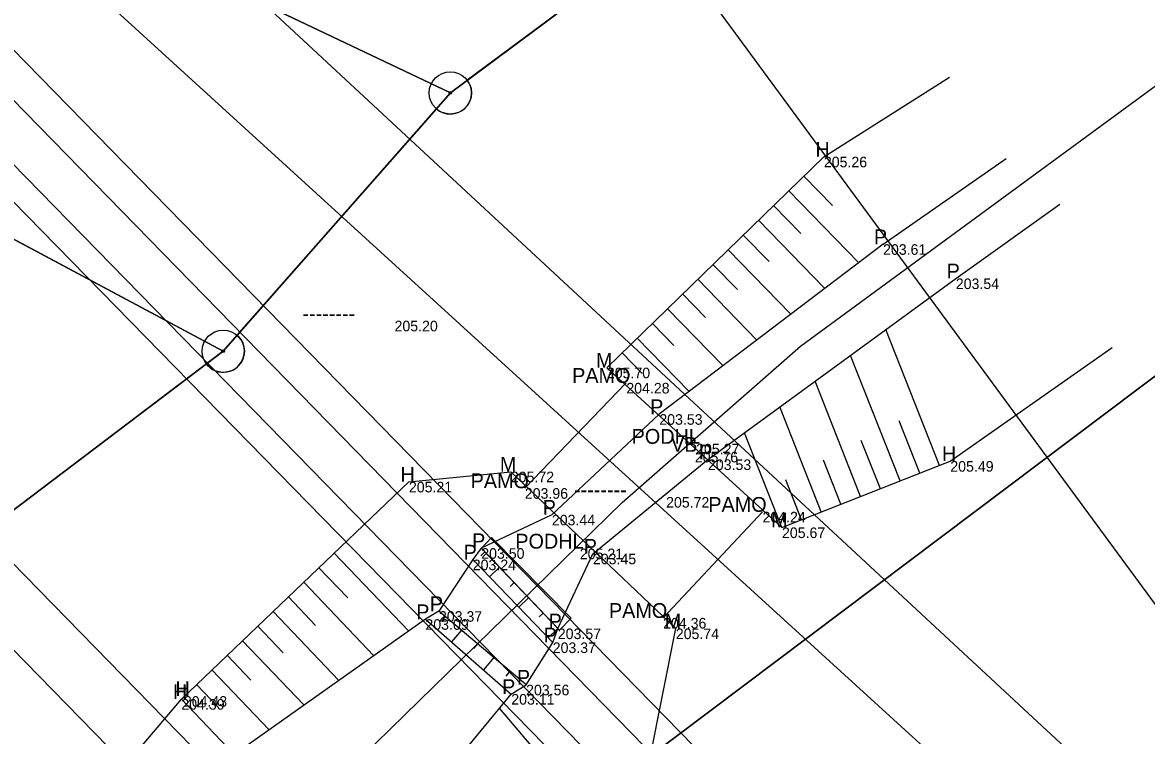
# Model space of a CAD drawing. Extents: x -537341 to -532984, y -1143469 to -1141314.
# Drawn here: x -535845.98 to -535819.4, y -1143052.02 to -1143035.15 of the extents above; entities that cross this region are included whole.
import ezdxf

# ---------------------------------------------------------------- set-up
doc = ezdxf.new("R2010")
doc.units = 0
for name, color, linetype in [('Hranice parcel', 7, 'Continuous'), ('Polygon ku', 7, 'Continuous'), ('u_arcibiskupství', 7, 'Continuous'), ('u_obec_Horní_Moš', 7, 'Continuous'), ('u_obec_Věžky', 7, 'Continuous'), ('u_osa_stávající', 7, 'Continuous'), ('u_osa_toku', 7, 'Continuous'), ('u_pozemkový_úřad', 7, 'Continuous'), ('u_pricne', 7, 'Continuous'), ('Značky bodu BP', 7, 'Continuous'), ('ˇ1', 7, 'Continuous'), ('ˇ12', 7, 'Continuous'), ('ˇ13', 7, 'Continuous'), ('ˇ18', 7, 'Continuous'), ('ˇ3', 7, 'Continuous'), ('ˇ9', 7, 'Continuous')]:
    doc.layers.add(name, color=color, linetype=linetype)

msp = doc.modelspace()

# ---------------------------------------------------------------- linework, layer by layer
at = {"layer": 'Hranice parcel'}
for p, q in [((-535835.86, -1143036.82), (-535841.23, -1143042.93)), ((-535835.86, -1143036.82), (-535841.23, -1143042.93)), ((-535833.42, -1143054.22), (-535814.55, -1143040.02))]:
    msp.add_line(p, q, dxfattribs=at)
for points in [[(-535694.73, -1142949.04), (-535790.5, -1143003.05), (-535835.86, -1143036.82)], [(-535694.73, -1142949.04), (-535790.5, -1143003.05), (-535835.86, -1143036.82)], [(-535835.86, -1143036.82), (-535850.31, -1143029.95), (-535891.26, -1143032), (-535898.01, -1143031.2), (-535904.96, -1143026.76), (-535910.81, -1143018.56), (-535913.97, -1143008.65), (-535914.94, -1142997.59)], [(-535841.23, -1143042.93), (-535850.4, -1143038.03), (-535865.91, -1143036.78), (-535891.52, -1143040.06), (-535900.56, -1143038.04)], [(-535841.23, -1143042.93), (-535849.45, -1143049.16), (-535857.05, -1143051.75), (-535864.85, -1143060.59), (-535871.62, -1143083.23)], [(-535841.23, -1143042.93), (-535849.45, -1143049.16), (-535857.05, -1143051.75), (-535864.85, -1143060.59), (-535871.62, -1143083.23)]]:
    msp.add_lwpolyline(points, dxfattribs=at)
at = {"layer": 'Polygon ku'}
for points in [[(-535545.85, -1142885.6), (-535568.55, -1142894.7), (-535602.01, -1142916), (-535638.74, -1142928.55), (-535681.52, -1142942.46), (-535694.73, -1142949.04), (-535790.5, -1143003.05), (-535835.86, -1143036.82), (-535841.23, -1143042.93), (-535849.45, -1143049.16), (-535857.05, -1143051.75), (-535864.85, -1143060.59), (-535871.62, -1143083.23), (-535893.17, -1143112.23), (-535909.07, -1143122.84), (-535939.15, -1143141.25), (-535945.61, -1143150.78), (-535955.95, -1143156.01), (-535968.48, -1143177.46), (-535982.17, -1143191.97), (-535998.29, -1143209.04), (-536002.412, -1143213.409)], [(-536002.412, -1143213.409), (-535998.29, -1143209.04), (-535982.17, -1143191.97), (-535968.48, -1143177.46), (-535955.95, -1143156.01), (-535945.61, -1143150.78), (-535939.15, -1143141.25), (-535909.07, -1143122.84), (-535893.17, -1143112.23), (-535871.62, -1143083.23), (-535864.85, -1143060.59), (-535857.05, -1143051.75), (-535849.45, -1143049.16), (-535841.23, -1143042.93), (-535835.86, -1143036.82), (-535790.5, -1143003.05), (-535694.73, -1142949.04), (-535681.52, -1142942.46), (-535638.74, -1142928.55), (-535602.01, -1142916), (-535568.55, -1142894.7), (-535545.85, -1142885.6)]]:
    msp.add_lwpolyline(points, dxfattribs=at)
at = {"layer": 'u_arcibiskupství'}
for p, q in [((-535841.23, -1143042.93), (-535850.4, -1143038.03)), ((-535814.55, -1143040.02), (-535833.42, -1143054.22)), ((-535841.628, -1143043.232), (-535841.23, -1143042.93)), ((-535849.051, -1143048.858), (-535841.628, -1143043.232))]:
    msp.add_line(p, q, dxfattribs=at)
at = {"layer": 'u_obec_Horní_Moš'}
for p, q in [((-535790.901, -1143003.349), (-535835.459, -1143036.521)), ((-535836.19, -1143037.195), (-535840.9, -1143042.554)), ((-535833.42, -1143054.22), (-535814.55, -1143040.02)), ((-535841.628, -1143043.232), (-535849.051, -1143048.858))]:
    msp.add_line(p, q, dxfattribs=at)
for centre, start, end in [((-535835.86, -1143036.82), 228.6973, 36.6562), ((-535841.23, -1143042.93), 217.1697, 48.6791)]:
    msp.add_arc(centre, 0.5, start, end, dxfattribs=at)
at = {"layer": 'u_obec_Věžky'}
for p, q in [((-535835.86, -1143036.82), (-535850.31, -1143029.95)), ((-535836.19, -1143037.195), (-535835.86, -1143036.82)), ((-535840.9, -1143042.554), (-535836.19, -1143037.195)), ((-535841.23, -1143042.93), (-535840.9, -1143042.554))]:
    msp.add_line(p, q, dxfattribs=at)
msp.add_lwpolyline([(-535900.56, -1143038.04), (-535891.52, -1143040.06), (-535865.91, -1143036.78), (-535850.4, -1143038.03), (-535841.23, -1143042.93)], dxfattribs=at)
at = {"layer": 'u_osa_stávající'}
msp.add_lwpolyline([(-535849.435, -1143063), (-535841.012, -1143055.512), (-535833.894, -1143048.558)], dxfattribs=at)
at = {"layer": 'u_osa_toku'}
msp.add_lwpolyline([(-535833.894, -1143048.558), (-535831.796, -1143046.508), (-535827.583, -1143042.812), (-535804.354, -1143025.755), (-535780.529, -1143010.086), (-535729.339, -1142978.515), (-535691.23, -1142958.334), (-535641.994, -1142932.539), (-535598.385, -1142919.282), (-535563.972, -1142897.804), (-535497.689, -1142879.488), (-535444.2, -1142871.192), (-535427.066, -1142864.855), (-535401.715, -1142861.23), (-535377.37, -1142844.927), (-535343.104, -1142822.317), (-535307.419, -1142797.828), (-535289.278, -1142780.995), (-535272.357, -1142774.802), (-535260.582, -1142774.976), (-535252.427, -1142775.194)], dxfattribs=at)
at = {"layer": 'u_pozemkový_úřad'}
for p, q in [((-535835.459, -1143036.521), (-535790.901, -1143003.349)), ((-535835.86, -1143036.82), (-535835.459, -1143036.521))]:
    msp.add_line(p, q, dxfattribs=at)
msp.add_lwpolyline([(-535914.94, -1142997.59), (-535913.97, -1143008.65), (-535910.81, -1143018.56), (-535904.96, -1143026.76), (-535898.01, -1143031.2), (-535891.26, -1143032), (-535850.31, -1143029.95), (-535835.86, -1143036.82)], dxfattribs=at)
at = {"layer": 'u_pricne'}
for p, q in [((-535858.993, -1142994.734), (-535780.618, -1143101.469)), ((-535871.999, -1143005.217), (-535774.087, -1143096.205)), ((-535874.276, -1143007.053), (-535781.414, -1143102.111)), ((-535874.271, -1143007.049), (-535775.381, -1143097.247)), ((-535874.934, -1143007.583), (-535782.072, -1143102.641)), ((-535875.761, -1143008.249), (-535782.899, -1143103.307)), ((-535876.24, -1143008.636), (-535783.378, -1143103.693)), ((-535880.922, -1143012.41), (-535788.06, -1143107.467)), ((-535882.033, -1143013.305), (-535789.171, -1143108.363))]:
    msp.add_line(p, q, dxfattribs=at)
at = {"layer": 'Značky bodu BP'}
for centre, radius in [((-535835.86, -1143036.82), 0.5), ((-535835.86, -1143036.82), 0.0303), ((-535841.23, -1143042.93), 0.5), ((-535841.23, -1143042.93), 0.0303)]:
    msp.add_circle(centre, radius, dxfattribs=at)
at = {"layer": 'ˇ1'}
for p, q in [((-535827.03, -1143038.33), (-535827.03, -1143038.33)), ((-535827.03, -1143038.33), (-535827.03, -1143038.33)), ((-535825.63, -1143040.4), (-535825.63, -1143040.4)), ((-535825.63, -1143040.4), (-535825.63, -1143040.4)), ((-535823.91, -1143041.21), (-535823.91, -1143041.21)), ((-535823.91, -1143041.21), (-535823.91, -1143041.21)), ((-535837.18, -1143042.21), (-535837.18, -1143042.21)), ((-535837.18, -1143042.21), (-535837.18, -1143042.21)), ((-535832.16, -1143043.32), (-535832.16, -1143043.32)), ((-535832.16, -1143043.32), (-535832.16, -1143043.32)), ((-535831.7, -1143043.68), (-535831.7, -1143043.68)), ((-535831.7, -1143043.68), (-535831.7, -1143043.68)), ((-535830.92, -1143044.42), (-535830.92, -1143044.42)), ((-535830.92, -1143044.42), (-535830.92, -1143044.42)), ((-535830.05, -1143045.12), (-535830.05, -1143045.12)), ((-535830.05, -1143045.12), (-535830.05, -1143045.12)), ((-535830.05, -1143045.12), (-535830.05, -1143045.12)), ((-535830.05, -1143045.12), (-535830.05, -1143045.12)), ((-535830.08, -1143045.31), (-535830.08, -1143045.31)), ((-535830.08, -1143045.31), (-535830.08, -1143045.31)), ((-535829.77, -1143045.49), (-535829.77, -1143045.49)), ((-535829.77, -1143045.49), (-535829.77, -1143045.49)), ((-535824.04, -1143045.53), (-535824.04, -1143045.53)), ((-535824.04, -1143045.53), (-535824.04, -1143045.53)), ((-535836.84, -1143046.02), (-535836.84, -1143046.02)), ((-535836.84, -1143046.02), (-535836.84, -1143046.02)), ((-535834.43, -1143045.78), (-535834.43, -1143045.78)), ((-535834.43, -1143045.78), (-535834.43, -1143045.78)), ((-535834.1, -1143046.17), (-535834.1, -1143046.17)), ((-535834.1, -1143046.17), (-535834.1, -1143046.17)), ((-535830.76, -1143046.38), (-535830.76, -1143046.38)), ((-535830.76, -1143046.38), (-535830.76, -1143046.38)), ((-535833.46, -1143046.8), (-535833.46, -1143046.8)), ((-535833.46, -1143046.8), (-535833.46, -1143046.8)), ((-535828.48, -1143046.73), (-535828.48, -1143046.73)), ((-535828.48, -1143046.73), (-535828.48, -1143046.73)), ((-535828.02, -1143047.1), (-535828.02, -1143047.1)), ((-535828.02, -1143047.1), (-535828.02, -1143047.1)), ((-535835.13, -1143047.59), (-535835.13, -1143047.59)), ((-535835.13, -1143047.59), (-535835.13, -1143047.59)), ((-535832.8, -1143047.6), (-535832.8, -1143047.6)), ((-535832.8, -1143047.6), (-535832.8, -1143047.6)), ((-535835.33, -1143047.86), (-535835.33, -1143047.86)), ((-535835.33, -1143047.86), (-535835.33, -1143047.86)), ((-535832.49, -1143047.72), (-535832.49, -1143047.72)), ((-535832.49, -1143047.72), (-535832.49, -1143047.72)), ((-535836.13, -1143049.08), (-535836.13, -1143049.08)), ((-535836.13, -1143049.08), (-535836.13, -1143049.08)), ((-535836.45, -1143049.27), (-535836.45, -1143049.27)), ((-535836.45, -1143049.27), (-535836.45, -1143049.27)), ((-535830.83, -1143049.24), (-535830.83, -1143049.24)), ((-535830.83, -1143049.24), (-535830.83, -1143049.24)), ((-535833.32, -1143049.49), (-535833.32, -1143049.49)), ((-535833.32, -1143049.49), (-535833.32, -1143049.49)), ((-535830.53, -1143049.49), (-535830.53, -1143049.49)), ((-535830.53, -1143049.49), (-535830.53, -1143049.49)), ((-535833.44, -1143049.82), (-535833.44, -1143049.82)), ((-535833.44, -1143049.82), (-535833.44, -1143049.82)), ((-535834.42, -1143051.04), (-535834.42, -1143051.04)), ((-535834.42, -1143051.04), (-535834.42, -1143051.04)), ((-535834.07, -1143050.82), (-535834.07, -1143050.82)), ((-535834.07, -1143050.82), (-535834.07, -1143050.82)), ((-535842.22, -1143051.16), (-535842.22, -1143051.16)), ((-535842.22, -1143051.16), (-535842.22, -1143051.16)), ((-535842.16, -1143051.09), (-535842.16, -1143051.09)), ((-535842.16, -1143051.09), (-535842.16, -1143051.09))]:
    msp.add_line(p, q, dxfattribs=at)
at = {"layer": 'ˇ12'}
for p, q in [((-535827.03, -1143038.33), (-535824.06, -1143036.45)), ((-535832.16, -1143043.32), (-535827.03, -1143038.33)), ((-535825.63, -1143040.4), (-535822.72, -1143038.37)), ((-535823.91, -1143041.21), (-535821.45, -1143039.45)), ((-535825.63, -1143040.4), (-535830.92, -1143044.42)), ((-535829.77, -1143045.49), (-535823.91, -1143041.21)), ((-535824.04, -1143045.53), (-535820.21, -1143042.84)), ((-535830.92, -1143044.42), (-535833.46, -1143046.8)), ((-535832.49, -1143047.72), (-535829.77, -1143045.49)), ((-535828.02, -1143047.1), (-535824.04, -1143045.53)), ((-535842.22, -1143051.16), (-535836.84, -1143046.02)), ((-535836.84, -1143046.02), (-535834.43, -1143045.78)), ((-535833.46, -1143046.8), (-535835.13, -1143047.59)), ((-535835.13, -1143047.59), (-535835.33, -1143047.86)), ((-535833.32, -1143049.49), (-535835.13, -1143047.59)), ((-535835.33, -1143047.86), (-535836.13, -1143049.08)), ((-535835.33, -1143047.86), (-535833.44, -1143049.82)), ((-535833.32, -1143049.49), (-535832.49, -1143047.72)), ((-535836.13, -1143049.08), (-535836.45, -1143049.27)), ((-535834.07, -1143050.82), (-535836.13, -1143049.08)), ((-535836.45, -1143049.27), (-535841.76, -1143053.03)), ((-535836.45, -1143049.27), (-535834.42, -1143051.04)), ((-535833.44, -1143049.82), (-535833.32, -1143049.49)), ((-535831.16, -1143052.66), (-535830.53, -1143049.49)), ((-535834.07, -1143050.82), (-535833.44, -1143049.82)), ((-535838.44, -1143055.89), (-535834.42, -1143051.04)), ((-535834.42, -1143051.04), (-535834.07, -1143050.82)), ((-535845.73, -1143055.31), (-535842.22, -1143051.16))]:
    msp.add_line(p, q, dxfattribs=at)
at = {"layer": 'ˇ13'}
for p, q in [((-535827.501, -1143038.788), (-535826.822, -1143039.486)), ((-535827.859, -1143039.136), (-535826.205, -1143040.837)), ((-535828.217, -1143039.485), (-535827.573, -1143040.148)), ((-535828.576, -1143039.834), (-535827.007, -1143041.446)), ((-535828.934, -1143040.182), (-535828.324, -1143040.81)), ((-535829.293, -1143040.531), (-535827.809, -1143042.056)), ((-535829.651, -1143040.88), (-535829.075, -1143041.472)), ((-535830.01, -1143041.228), (-535828.612, -1143042.666)), ((-535830.368, -1143041.577), (-535829.826, -1143042.134)), ((-535830.726, -1143041.925), (-535829.413, -1143043.275)), ((-535831.085, -1143042.274), (-535830.577, -1143042.796)), ((-535824.299, -1143045.632), (-535825.566, -1143042.42)), ((-535831.443, -1143042.623), (-535830.215, -1143043.885)), ((-535831.802, -1143042.971), (-535831.328, -1143043.459)), ((-535825.229, -1143045.999), (-535826.401, -1143043.029)), ((-535826.16, -1143046.366), (-535827.235, -1143043.639)), ((-535827.09, -1143046.733), (-535828.07, -1143044.248)), ((-535824.764, -1143045.816), (-535825.252, -1143044.579)), ((-535828.02, -1143047.1), (-535828.904, -1143044.858)), ((-535825.694, -1143046.183), (-535826.144, -1143045.043)), ((-535826.625, -1143046.55), (-535827.036, -1143045.507)), ((-535827.555, -1143046.917), (-535827.928, -1143045.971)), ((-535838.605, -1143047.706), (-535836.844, -1143049.549)), ((-535835.044, -1143047.68), (-535835.14, -1143047.771)), ((-535838.966, -1143048.051), (-535838.282, -1143048.767)), ((-535834.7, -1143048.042), (-535834.937, -1143048.268)), ((-535839.328, -1143048.397), (-535837.669, -1143050.133)), ((-535834.355, -1143048.404), (-535834.449, -1143048.494)), ((-535839.689, -1143048.742), (-535839.046, -1143049.415)), ((-535834.01, -1143048.766), (-535834.242, -1143048.988)), ((-535840.051, -1143049.088), (-535838.494, -1143050.717)), ((-535835.98, -1143049.207), (-535836.072, -1143049.316)), ((-535833.665, -1143049.128), (-535833.757, -1143049.216)), ((-535840.412, -1143049.433), (-535839.81, -1143050.064)), ((-535835.598, -1143049.529), (-535835.833, -1143049.808)), ((-535833.32, -1143049.49), (-535833.548, -1143049.708)), ((-535840.774, -1143049.778), (-535839.319, -1143051.301)), ((-535835.216, -1143049.852), (-535835.312, -1143049.966)), ((-535841.135, -1143050.124), (-535840.574, -1143050.712)), ((-535834.834, -1143050.175), (-535835.079, -1143050.465)), ((-535841.497, -1143050.469), (-535840.144, -1143051.886)), ((-535834.452, -1143050.497), (-535834.552, -1143050.616)), ((-535841.858, -1143050.815), (-535841.338, -1143051.36)), ((-535842.22, -1143051.16), (-535840.969, -1143052.47)), ((-535832.575, -1143053.866), (-535834.698, -1143051.375))]:
    msp.add_line(p, q, dxfattribs=at)
at = {"layer": 'ˇ9'}
for p, q in [((-535832.16, -1143043.32), (-535828.02, -1143047.1)), ((-535834.1, -1143046.17), (-535831.7, -1143043.68)), ((-535830.53, -1143049.49), (-535834.43, -1143045.78)), ((-535830.83, -1143049.24), (-535828.48, -1143046.73))]:
    msp.add_line(p, q, dxfattribs=at)
msp.add_lwpolyline([(-535834.884, -1143047.334), (-535833.003, -1143049.249), (-535833.278, -1143049.528), (-535835.124, -1143047.589)], close=True, dxfattribs=at)

# ---------------------------------------------------------------- texts
at = {"layer": 'ˇ18'}
for s, p in [('H', (-535827.228, -1143038.33)), ('P', (-535825.847, -1143040.4)), ('P', (-535824.127, -1143041.21)), ('--------', (-535839.357, -1143042.21)), ('M', (-535832.419, -1143043.32)), ('PAMO', (-535832.981, -1143043.68)), ('P', (-535831.137, -1143044.42)), ('PODHL', (-535831.574, -1143045.12)), ('PODHL', (-535831.574, -1143045.12)), ('VB', (-535830.642, -1143045.31)), ('P', (-535829.987, -1143045.49)), ('H', (-535824.238, -1143045.53)), ('M', (-535834.689, -1143045.78)), ('H', (-535837.038, -1143046.02)), ('PAMO', (-535835.381, -1143046.17)), ('--------', (-535832.937, -1143046.38)), ('P', (-535833.677, -1143046.8)), ('PAMO', (-535829.761, -1143046.73)), ('M', (-535828.279, -1143047.1)), ('P', (-535835.347, -1143047.59)), ('PODHL', (-535834.324, -1143047.6)), ('P', (-535835.547, -1143047.86)), ('P', (-535832.707, -1143047.72)), ('P', (-535836.667, -1143049.27)), ('P', (-535836.347, -1143049.08)), ('PAMO', (-535832.111, -1143049.24)), ('P', (-535833.537, -1143049.49)), ('M', (-535830.789, -1143049.49)), ('P', (-535833.657, -1143049.82)), ('P', (-535834.287, -1143050.82)), ('H', (-535842.418, -1143051.16)), ('H', (-535842.358, -1143051.09)), ('P', (-535834.637, -1143051.04))]:
    msp.add_text(s, height=0.35, dxfattribs=at).set_placement(p)
at = {"layer": 'ˇ3'}
for s, p in [('205.26 ', (-535827.03, -1143038.58)), ('203.61 ', (-535825.63, -1143040.65)), ('203.54 ', (-535823.91, -1143041.46)), ('205.20 ', (-535837.18, -1143042.46)), ('205.70 ', (-535832.16, -1143043.57)), ('204.28 ', (-535831.7, -1143043.93)), ('203.53 ', (-535830.92, -1143044.67)), ('205.27 ', (-535830.05, -1143045.37)), ('205.27 ', (-535830.05, -1143045.37)), ('205.76 ', (-535830.08, -1143045.56)), ('203.53 ', (-535829.77, -1143045.74)), ('205.49 ', (-535824.04, -1143045.78)), ('205.21 ', (-535836.84, -1143046.27)), ('205.72 ', (-535834.43, -1143046.03)), ('203.96 ', (-535834.1, -1143046.42)), ('205.72 ', (-535830.76, -1143046.63)), ('203.44 ', (-535833.46, -1143047.05)), ('204.24 ', (-535828.48, -1143046.98)), ('205.67 ', (-535828.02, -1143047.35)), ('203.50 ', (-535835.13, -1143047.84)), ('205.21 ', (-535832.8, -1143047.85)), ('203.24 ', (-535835.33, -1143048.11)), ('203.45 ', (-535832.49, -1143047.97)), ('203.37 ', (-535836.13, -1143049.33)), ('203.09 ', (-535836.45, -1143049.52)), ('204.36 ', (-535830.83, -1143049.49)), ('203.57 ', (-535833.32, -1143049.74)), ('205.74 ', (-535830.53, -1143049.74)), ('203.37 ', (-535833.44, -1143050.07)), ('203.11 ', (-535834.42, -1143051.29)), ('203.56 ', (-535834.07, -1143051.07)), ('204.39 ', (-535842.22, -1143051.41)), ('204.43 ', (-535842.16, -1143051.34))]:
    msp.add_text(s, height=0.25, dxfattribs=at).set_placement(p)

doc.saveas('drawing.dxf')
